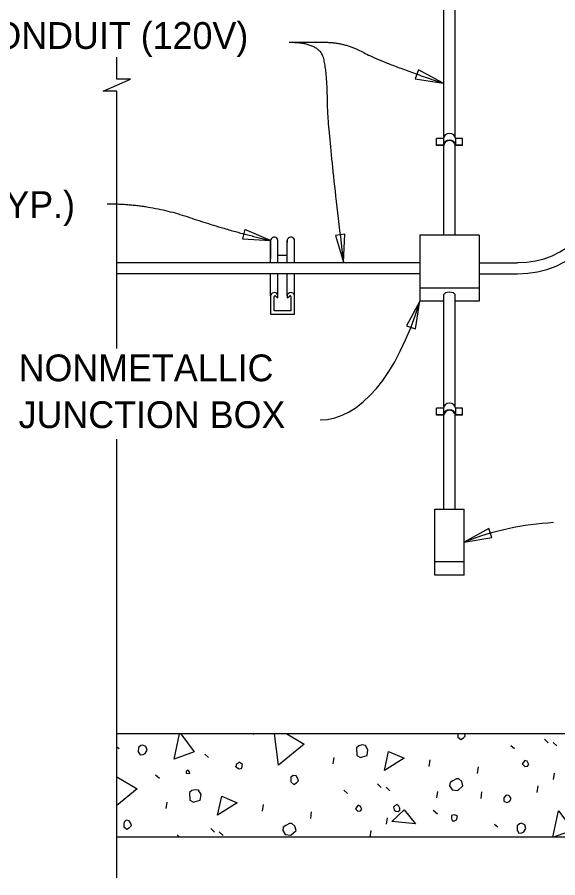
# Model space of a CAD drawing. Extents: x -1660015.2 to -1659984.9, y 2580594.2 to 2580616.7.
# Drawn here: x -1660002.937 to -1659999.887, y 2580605.482 to 2580610.338 of the extents above; entities that cross this region are included whole.
import ezdxf

# ---------------------------------------------------------------- set-up
doc = ezdxf.new("R2010")
doc.units = 0
for name, color, linetype in [('Default', 7, 'Continuous'), ('Miscellaneous', 7, 'Continuous'), ('Miscellaneous3', 7, 'Continuous'), ('PlotBorder_dp', 7, 'Continuous'), ('SheetLines_dp', 7, 'Continuous'), ('SteelGirder', 7, 'Continuous')]:
    doc.layers.add(name, color=color, linetype=linetype)

msp = doc.modelspace()

# ---------------------------------------------------------------- linework, layer by layer
at = {"layer": 'Default'}
for p, q in [((-1660000.5291, 2580609.6642), (-1660000.5291, 2580610.4278)), ((-1660000.4667, 2580609.6642), (-1660000.4667, 2580610.4278)), ((-1660000.5291, 2580609.108), (-1660000.5291, 2580609.6144)), ((-1660000.4667, 2580609.108), (-1660000.4667, 2580609.6144)), ((-1660001.4655, 2580609.0822), (-1660001.4676, 2580609.0861)), ((-1660001.4111, 2580609.0861), (-1660001.4133, 2580609.0822)), ((-1660000.6646, 2580609.108), (-1660000.6646, 2580608.7354)), ((-1660000.3312, 2580609.108), (-1660000.6646, 2580609.108)), ((-1660000.3312, 2580609.108), (-1660000.3312, 2580608.7354)), ((-1660001.5071, 2580608.9529), (-1660001.5071, 2580609.0779)), ((-1660001.5071, 2580609.0779), (-1660001.5071, 2580608.9753)), ((-1660001.4655, 2580609.0662), (-1660001.4655, 2580609.0822)), ((-1660001.4655, 2580608.9529), (-1660001.4655, 2580609.0779)), ((-1660001.4133, 2580609.0822), (-1660001.4133, 2580609.0662)), ((-1660001.4133, 2580608.9529), (-1660001.4133, 2580609.0779)), ((-1660001.3717, 2580608.9529), (-1660001.3717, 2580609.0779)), ((-1660001.4133, 2580608.9939), (-1660001.4655, 2580608.9939)), ((-1660000.6646, 2580608.9529), (-1660002.3746, 2580608.9529)), ((-1660000.3312, 2580608.9529), (-1660000.1133, 2580608.9529)), ((-1660000.6646, 2580608.8905), (-1660002.3746, 2580608.8905)), ((-1660001.5071, 2580608.7655), (-1660001.5071, 2580608.8905)), ((-1660001.4655, 2580608.7655), (-1660001.4655, 2580608.8905)), ((-1660001.4133, 2580608.7655), (-1660001.4133, 2580608.8905)), ((-1660001.3717, 2580608.7655), (-1660001.3717, 2580608.8905)), ((-1660000.3312, 2580608.8905), (-1660000.1133, 2580608.8905)), ((-1660000.3312, 2580608.8096), (-1660000.6646, 2580608.8096)), ((-1660001.5071, 2580608.7655), (-1660001.5071, 2580608.6629)), ((-1660001.4863, 2580608.6815), (-1660001.4863, 2580608.7612)), ((-1660001.4774, 2580608.7645), (-1660001.4655, 2580608.7538)), ((-1660001.4655, 2580608.7698), (-1660001.4676, 2580608.7737)), ((-1660001.4655, 2580608.7538), (-1660001.4655, 2580608.7698)), ((-1660001.4111, 2580608.7737), (-1660001.4133, 2580608.7698)), ((-1660001.4133, 2580608.7698), (-1660001.4133, 2580608.7538)), ((-1660001.4133, 2580608.7538), (-1660001.4013, 2580608.7645)), ((-1660001.3925, 2580608.7612), (-1660001.3925, 2580608.6815)), ((-1660001.3717, 2580608.6629), (-1660001.3717, 2580608.7655)), ((-1660000.5291, 2580608.1421), (-1660000.5291, 2580608.7725)), ((-1660000.4667, 2580608.1421), (-1660000.4667, 2580608.7725)), ((-1660000.5291, 2580608.7354), (-1660000.6646, 2580608.7354)), ((-1660000.3312, 2580608.7354), (-1660000.4667, 2580608.7354)), ((-1660001.5071, 2580608.6629), (-1660001.3717, 2580608.6629)), ((-1660001.3925, 2580608.6815), (-1660001.4863, 2580608.6815)), ((-1660000.5291, 2580607.5627), (-1660000.5291, 2580608.0923)), ((-1660000.4667, 2580607.5627), (-1660000.4667, 2580608.0923)), ((-1660000.5812, 2580607.1901), (-1660000.5812, 2580607.5627)), ((-1660000.5812, 2580607.5627), (-1660000.4146, 2580607.5627)), ((-1660000.4146, 2580607.1901), (-1660000.4146, 2580607.5627)), ((-1660000.4146, 2580607.2643), (-1660000.5812, 2580607.2643)), ((-1660000.4146, 2580607.1901), (-1660000.5812, 2580607.1901))]:
    msp.add_line(p, q, dxfattribs=at)
for radius, end in [(0.5, 360), (0.5625, 358.9196)]:
    msp.add_arc((-1660000.1133, 2580609.453), radius, 270, end, dxfattribs=at)
for centre, major_axis, ratio, start_param, end_param in [((-1660001.4863, 2580609.0779), (-0.0208, 0), 0.8951, 3.598509, 6.283184), ((-1660001.3925, 2580609.0779), (0.0208, 0), 0.8951, 0.000002, 2.684677), ((-1660001.4863, 2580608.7655), (-0.0208, 0), 0.8951, 3.598509, 6.283184), ((-1660001.4811, 2580608.7612), (-0.0052, 0), 0.8951, 3.926991, 6.283185), ((-1660001.3925, 2580608.7655), (0.0208, 0), 0.8951, 0.000002, 2.684677), ((-1660001.3977, 2580608.7612), (0.0052, 0), 0.8951, 6.283185, 8.63938), ((-1660000.4979, 2580608.7725), (-0.0312, 0), 0.446008, 3.14248, 6.283159)]:
    msp.add_ellipse(centre, major_axis=major_axis, ratio=ratio, start_param=start_param, end_param=end_param, dxfattribs=at)
at = {"layer": 'Miscellaneous'}
for p, q in [((-1660001.6046, 2580606.2947), (-1660001.6026, 2580606.293)), ((-1660002.3746, 2580606.2207), (-1660002.3623, 2580606.2111)), ((-1660000.1516, 2580606.2289), (-1660000.1313, 2580606.211)), ((-1659999.9617, 2580606.2642), (-1659999.9408, 2580606.2439)), ((-1659999.9129, 2580606.2462), (-1659999.892, 2580606.2259)), ((-1660001.8778, 2580606.1804), (-1660001.8569, 2580606.1601)), ((-1660001.1541, 2580606.1259), (-1660001.148, 2580606.1612)), ((-1660000.6117, 2580606.1107), (-1660000.6062, 2580606.1484)), ((-1660000.3393, 2580606.0698), (-1660000.3339, 2580606.1075)), ((-1659999.9112, 2580606.037), (-1659999.9051, 2580606.0723)), ((-1660002.1573, 2580606.0641), (-1660002.1339, 2580606.0445)), ((-1660001.0933, 2580605.9765), (-1660001.073, 2580605.9587)), ((-1660000.9035, 2580606.0118), (-1660000.8826, 2580605.9916)), ((-1660000.8547, 2580605.9939), (-1660000.8337, 2580605.9736)), ((-1660000.0028, 2580605.9633), (-1659999.9973, 2580606.001)), ((-1660000.5693, 2580605.9332), (-1660000.5632, 2580605.9684)), ((-1660000.32, 2580605.9301), (-1660000.3145, 2580605.9678)), ((-1660002.0959, 2580605.8735), (-1660002.0898, 2580605.9088)), ((-1660001.5535, 2580605.8584), (-1660001.548, 2580605.8961)), ((-1660001.2811, 2580605.8175), (-1660001.2757, 2580605.8552)), ((-1660000.5893, 2580605.8631), (-1660000.5659, 2580605.8435)), ((-1660000.853, 2580605.7847), (-1660000.8469, 2580605.82)), ((-1660000.2448, 2580605.7846), (-1660000.2251, 2580605.7692)), ((-1660001.8453, 2580605.7595), (-1660001.8243, 2580605.7392)), ((-1660001.7965, 2580605.7415), (-1660001.7755, 2580605.7213)), ((-1660000.9445, 2580605.7114), (-1660000.9391, 2580605.7487)), ((-1660002.0351, 2580605.7242), (-1660002.0206, 2580605.7114)), ((-1660001.5058, 2580605.7114), (-1660001.505, 2580605.7161)), ((-1660001.2569, 2580605.7114), (-1660001.2563, 2580605.7154))]:
    msp.add_line(p, q, dxfattribs=at)
for points in [[(-1660002.0514, 2580606.152), (-1660002.0211, 2580606.2947)], [(-1660002.0133, 2580606.2947), (-1660001.9381, 2580606.1927), (-1660002.0514, 2580606.152)], [(-1660001.4626, 2580606.1183), (-1660001.485, 2580606.2947)], [(-1660001.4162, 2580606.2947), (-1660001.3185, 2580606.2371), (-1660001.4626, 2580606.1183)], [(-1660000.451, 2580606.2936), (-1660000.4513, 2580606.2754), (-1660000.4347, 2580606.2617), (-1660000.4191, 2580606.2711), (-1660000.409, 2580606.2815), (-1660000.4122, 2580606.2936), (-1660000.4129, 2580606.2947)], [(-1660000.4509, 2580606.2947), (-1660000.451, 2580606.2936)], [(-1660002.2526, 2580606.2172), (-1660002.2541, 2580606.1935), (-1660002.244, 2580606.1755), (-1660002.2265, 2580606.1776), (-1660002.2151, 2580606.1832), (-1660002.2045, 2580606.2016), (-1660002.2103, 2580606.2233), (-1660002.228, 2580606.2315), (-1660002.2401, 2580606.2283), (-1660002.2526, 2580606.2172)], [(-1660001.0228, 2580606.2154), (-1660001.0214, 2580606.1718), (-1660001.0006, 2580606.1618), (-1660000.9886, 2580606.1651), (-1660000.962, 2580606.1722), (-1660000.9577, 2580606.2044), (-1660000.9721, 2580606.229), (-1660000.9909, 2580606.2317), (-1660001.0102, 2580606.2265), (-1660001.0228, 2580606.2154)], [(-1660000.8642, 2580606.0871), (-1660000.8411, 2580606.1942), (-1660000.7538, 2580606.1581), (-1660000.8642, 2580606.0871)], [(-1660001.7032, 2580606.1082), (-1660001.6848, 2580606.0975), (-1660001.6703, 2580606.1014), (-1660001.6652, 2580606.1209), (-1660001.6842, 2580606.1339), (-1660001.6926, 2580606.1265), (-1660001.7016, 2580606.1215), (-1660001.7032, 2580606.1082), (-1660001.7045, 2580606.113)], [(-1660000.0873, 2580606.1244), (-1660000.0732, 2580606.1101), (-1660000.058, 2580606.1116), (-1660000.0503, 2580606.1214), (-1660000.0516, 2580606.1262), (-1660000.0603, 2580606.1394), (-1660000.0719, 2580606.1441), (-1660000.0796, 2580606.1343), (-1660000.0873, 2580606.1244)], [(-1660001.9834, 2580606.0719), (-1660001.9621, 2580606.0698), (-1660001.9647, 2580606.0795), (-1660001.9728, 2580606.0903), (-1660001.9835, 2580606.0822), (-1660001.9834, 2580606.0719)], [(-1660002.3746, 2580606.0521), (-1660002.2602, 2580605.9848), (-1660002.3746, 2580605.8905)], [(-1660001.3928, 2580606.0412), (-1660001.3931, 2580606.023), (-1660001.3765, 2580606.0093), (-1660001.3609, 2580606.0187), (-1660001.3507, 2580606.0292), (-1660001.354, 2580606.0413), (-1660001.3633, 2580606.0569), (-1660001.3798, 2580606.0602), (-1660001.3923, 2580606.0491), (-1660001.3928, 2580606.0412)], [(-1660000.497, 2580606.0017), (-1660000.4833, 2580605.9795), (-1660000.4511, 2580605.9752), (-1660000.4218, 2580606.0011), (-1660000.4283, 2580606.0253), (-1660000.4456, 2580606.0414), (-1660000.4583, 2580606.0406), (-1660000.4787, 2580606.0299), (-1660000.4943, 2580606.0205), (-1660000.497, 2580606.0017)], [(-1660001.9645, 2580605.9631), (-1660001.9632, 2580605.9194), (-1660001.9424, 2580605.9095), (-1660001.9303, 2580605.9127), (-1660001.9038, 2580605.9198), (-1660001.8995, 2580605.952), (-1660001.9138, 2580605.9767), (-1660001.9327, 2580605.9794), (-1660001.952, 2580605.9742), (-1660001.9645, 2580605.9631)], [(-1660001.8059, 2580605.8347), (-1660001.7829, 2580605.9419), (-1660001.6955, 2580605.9057), (-1660001.8059, 2580605.8347)], [(-1660000.1915, 2580605.9335), (-1660000.1918, 2580605.9153), (-1660000.174, 2580605.9071), (-1660000.1602, 2580605.9134), (-1660000.149, 2580605.9293), (-1660000.157, 2580605.9401), (-1660000.1638, 2580605.9461), (-1660000.1747, 2580605.9483), (-1660000.1796, 2580605.947), (-1660000.1915, 2580605.9335)], [(-1660001.0291, 2580605.8721), (-1660001.0149, 2580605.8578), (-1660000.9998, 2580605.8592), (-1660000.9921, 2580605.8691), (-1660000.9934, 2580605.8739), (-1660001.0021, 2580605.8871), (-1660001.0137, 2580605.8917), (-1660001.0214, 2580605.8819), (-1660001.0291, 2580605.8721)], [(-1660000.8101, 2580605.8661), (-1660000.8003, 2580605.8583), (-1660000.7869, 2580605.8567), (-1660000.7785, 2580605.8642), (-1660000.7787, 2580605.8745), (-1660000.7844, 2580605.8859), (-1660000.7924, 2580605.8967), (-1660000.8056, 2580605.888), (-1660000.814, 2580605.8805), (-1660000.8101, 2580605.8661)], [(-1660000.8236, 2580605.8003), (-1660000.7531, 2580605.8658), (-1660000.6905, 2580605.7868), (-1660000.8236, 2580605.8003)], [(-1660000.4867, 2580605.8181), (-1660000.4828, 2580605.8036), (-1660000.4701, 2580605.8045), (-1660000.4586, 2580605.8101), (-1660000.4529, 2580605.8272), (-1660000.4596, 2580605.8331), (-1660000.4712, 2580605.8378), (-1660000.4857, 2580605.8339), (-1660000.4867, 2580605.8181)], [(-1659999.9139, 2580605.7114), (-1659999.8822, 2580605.861), (-1659999.8009, 2580605.7508), (-1659999.9106, 2580605.7114)], [(-1660002.3346, 2580605.7889), (-1660002.3349, 2580605.7707), (-1660002.3183, 2580605.757), (-1660002.3027, 2580605.7664), (-1660002.2925, 2580605.7768), (-1660002.2958, 2580605.7889), (-1660002.3051, 2580605.8045), (-1660002.3215, 2580605.8079), (-1660002.3341, 2580605.7968), (-1660002.3346, 2580605.7889)], [(-1660001.4388, 2580605.7494), (-1660001.4251, 2580605.7271), (-1660001.3929, 2580605.7228), (-1660001.3636, 2580605.7488), (-1660001.3701, 2580605.7729), (-1660001.3873, 2580605.789), (-1660001.4001, 2580605.7882), (-1660001.4205, 2580605.7776), (-1660001.4361, 2580605.7682), (-1660001.4388, 2580605.7494)], [(-1660000.1154, 2580605.7753), (-1660000.1169, 2580605.7516), (-1660000.1068, 2580605.7336), (-1660000.0893, 2580605.7357), (-1660000.0779, 2580605.7413), (-1660000.0673, 2580605.7597), (-1660000.0731, 2580605.7814), (-1660000.0908, 2580605.7896), (-1660000.1029, 2580605.7864), (-1660000.1154, 2580605.7753)]]:
    msp.add_lwpolyline(points, dxfattribs=at)
at = {"layer": 'Miscellaneous3'}
for p, q in [((-1659997.3318, 2580606.2947), (-1660002.3746, 2580606.2947)), ((-1659997.3318, 2580605.7114), (-1660002.3746, 2580605.7114))]:
    msp.add_line(p, q, dxfattribs=at)
at = {"layer": 'SheetLines_dp'}
for points in [[(-1660002.3746, 2580608.4687), (-1660002.3746, 2580609.9205), (-1660002.4521, 2580609.9205), (-1660002.3746, 2580609.9542), (-1660002.2971, 2580609.988), (-1660002.3746, 2580609.988), (-1660002.3746, 2580610.113)], [(-1660002.3746, 2580605.4823), (-1660002.3746, 2580607.9569)]]:
    msp.add_lwpolyline(points, dxfattribs=at)
for points in [[(-1660000.5342, 2580609.9656), (-1660000.6736, 2580610.0407), (-1660000.6906, 2580609.9906)], [(-1660001.5071, 2580609.0779), (-1660001.653, 2580609.1395), (-1660001.6652, 2580609.088)], [(-1660001.0964, 2580608.9551), (-1660001.089, 2580609.1133), (-1660001.1415, 2580609.1069)], [(-1660000.6646, 2580608.7354), (-1660000.7403, 2580608.5962), (-1660000.6902, 2580608.579)], [(-1660000.4146, 2580607.3763), (-1660000.2583, 2580607.4023), (-1660000.2756, 2580607.4523)]]:
    msp.add_lwpolyline(points, close=True, dxfattribs=at)
msp.add_arc((-1659999.8252, 2580605.8824), 1.606, 93.0575, 111.5329, dxfattribs=at)
msp.add_ellipse((-1660001.2296, 2580609.6439), major_axis=(-0.0019, 1.5782), ratio=0.437101, start_param=3.141566, end_param=4.098452, dxfattribs=at)
for points in [[(-1660001.4016, 2580610.1966), (-1660001.2302, 2580610.1966), (-1660001.1884, 2580610.0126), (-1660001.1884, 2580609.7117), (-1660001.0964, 2580608.9551)], [(-1660001.4016, 2580610.1966), (-1660001.318, 2580610.1966), (-1660001.088, 2580610.1966), (-1660000.8832, 2580610.0837), (-1660000.5342, 2580609.9656)], [(-1660002.43, 2580609.2853), (-1660002.1916, 2580609.2853), (-1660001.7527, 2580609.1358), (-1660001.5071, 2580609.0779)]]:
    msp.add_open_spline(points, degree=2, dxfattribs=at)
at = {"layer": 'SteelGirder'}
for p, q in [((-1660000.5314, 2580609.6541), (-1660000.5708, 2580609.6541)), ((-1660000.5708, 2580609.6144), (-1660000.5708, 2580609.6541)), ((-1660000.5314, 2580609.6167), (-1660000.5708, 2580609.6167)), ((-1660000.5314, 2580609.6541), (-1660000.5314, 2580609.6167)), ((-1660000.425, 2580609.6541), (-1660000.4644, 2580609.6541)), ((-1660000.4644, 2580609.6541), (-1660000.4644, 2580609.6167)), ((-1660000.425, 2580609.6167), (-1660000.4644, 2580609.6167)), ((-1660000.425, 2580609.6144), (-1660000.425, 2580609.6541)), ((-1660000.5291, 2580609.6144), (-1660000.5708, 2580609.6144)), ((-1660000.425, 2580609.6144), (-1660000.4667, 2580609.6144)), ((-1660000.5314, 2580608.1319), (-1660000.5708, 2580608.1319)), ((-1660000.5708, 2580608.0923), (-1660000.5708, 2580608.1319)), ((-1660000.5314, 2580608.1319), (-1660000.5314, 2580608.0946)), ((-1660000.425, 2580608.1319), (-1660000.4644, 2580608.1319)), ((-1660000.4644, 2580608.1319), (-1660000.4644, 2580608.0946)), ((-1660000.425, 2580608.0923), (-1660000.425, 2580608.1319)), ((-1660000.5314, 2580608.0946), (-1660000.5708, 2580608.0946)), ((-1660000.5291, 2580608.0923), (-1660000.5708, 2580608.0923)), ((-1660000.425, 2580608.0923), (-1660000.4667, 2580608.0923)), ((-1660000.425, 2580608.0946), (-1660000.4644, 2580608.0946))]:
    msp.add_line(p, q, dxfattribs=at)
for centre, major_axis, ratio, end_param in [((-1660000.4979, 2580609.6541), (-0.0335, 0), 0.830773, 6.282753), ((-1660000.4979, 2580609.6167), (-0.0335, 0), 0.830773, 6.282753), ((-1660000.4979, 2580609.6144), (-0.0312, 0), 0.892016, 6.283768), ((-1660000.4979, 2580608.1319), (-0.0335, 0), 0.830773, 6.282753), ((-1660000.4979, 2580608.0946), (-0.0335, 0), 0.830773, 6.282753), ((-1660000.4979, 2580608.0923), (-0.0312, 0), 0.892016, 6.283768)]:
    msp.add_ellipse(centre, major_axis=major_axis, ratio=ratio, start_param=3.141593, end_param=end_param, dxfattribs=at)

# ---------------------------------------------------------------- texts
at = {"layer": 'PlotBorder_dp'}
msp.add_text('CONDUIT (120V)', height=0.1512, dxfattribs=at).set_placement((-1660003.2171, 2580610.159))
at = {"layer": 'SheetLines_dp'}
for s, p in [('CHANNEL (TYP.)', (-1660004.217, 2580609.2049)), ('NONMETALLIC', (-1660002.929, 2580608.2837)), ('JUNCTION BOX', (-1660002.929, 2580608.0197))]:
    msp.add_text(s, height=0.1512, dxfattribs=at).set_placement(p)

doc.saveas('drawing.dxf')
